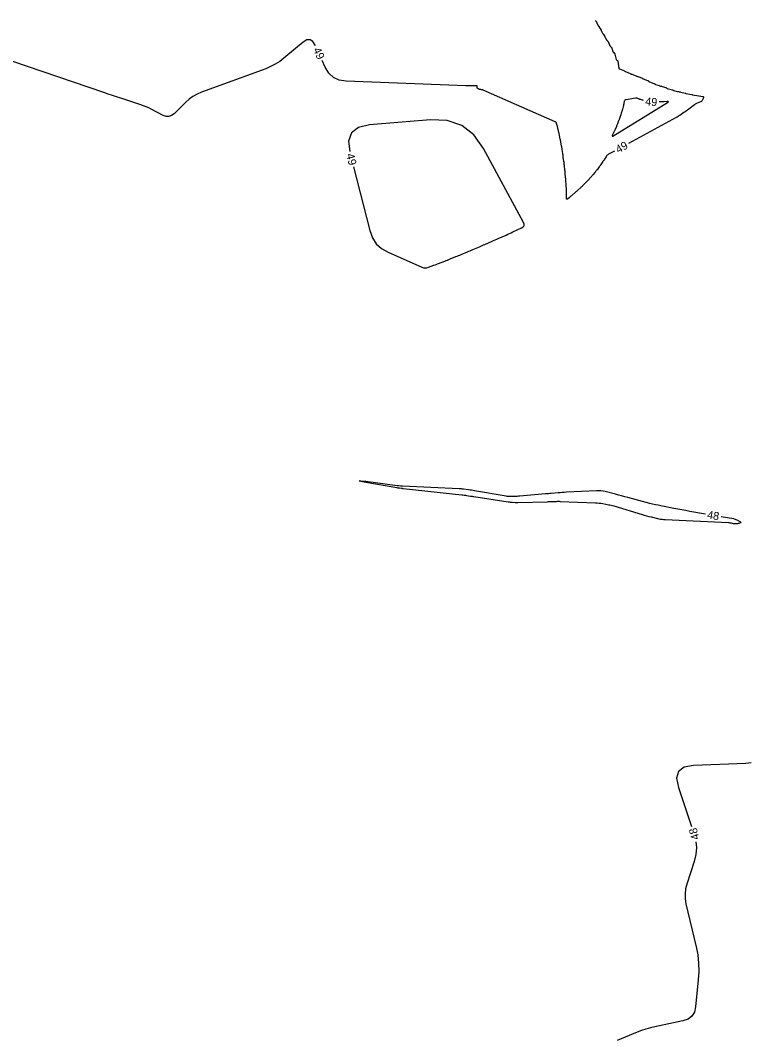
# Model space of a CAD drawing. Extents: x 2384780 to 2405861, y 547869 to 573706.
# Drawn here: x 2395448.5 to 2395631.1, y 552083.8 to 552338.8 of the extents above; entities that cross this region are included whole.
import ezdxf

# ---------------------------------------------------------------- set-up
doc = ezdxf.new("R2010")
doc.units = 0
doc.layers.add('Old_Level_60', color=7, linetype='Continuous')

msp = doc.modelspace()

# ---------------------------------------------------------------- linework, layer by layer
at = {"layer": 'Old_Level_60'}
for points in [[(2395592.29025, 552338.79175), (2395592.32475, 552338.74075), (2395592.35875, 552338.6895), (2395592.544, 552338.40525), (2395592.58275, 552338.34375), (2395592.6195, 552338.28125), (2395592.6545, 552338.21775), (2395592.68725, 552338.15275), (2395592.94425, 552337.6265), (2395592.9895, 552337.53675), (2395593.03625, 552337.44825), (2395593.08525, 552337.3605), (2395593.13575, 552337.274), (2395593.30475, 552336.99275), (2395593.34075, 552336.9325), (2395593.37675, 552336.872), (2395593.41275, 552336.81175), (2395593.44875, 552336.75125), (2395593.713, 552336.3055), (2395593.76925, 552336.20975), (2395593.8245, 552336.11325), (2395593.87875, 552336.0165), (2395593.93225, 552335.91925), (2395594.10775, 552335.596), (2395594.14625, 552335.52725), (2395594.1865, 552335.45975), (2395594.22875, 552335.393), (2395594.2725, 552335.32775), (2395594.53825, 552334.94275), (2395594.5935, 552334.85925), (2395594.6455, 552334.77375), (2395594.694, 552334.68625), (2395594.73925, 552334.597), (2395594.93775, 552334.1855), (2395594.9825, 552334.09875), (2395595.03225, 552334.01525), (2395595.08675, 552333.93475), (2395595.146, 552333.857)], [(2395522.36325, 552332.3875), (2395522.26625, 552332.603), (2395521.67475, 552333.5335), (2395520.96775, 552333.9615), (2395520.1445, 552333.8865), (2395519.2055, 552333.30875), (2395514.4225, 552329.33175), (2395513.36925, 552328.52875), (2395512.25925, 552327.82425), (2395511.0925, 552327.21825), (2395509.86925, 552326.71075), (2395493.84, 552320.84175), (2395492.72575, 552320.3655), (2395491.68225, 552319.77825), (2395490.70925, 552319.0805), (2395489.807, 552318.27175), (2395486.97475, 552315.44875), (2395486.34875, 552314.969), (2395485.6845, 552314.7395), (2395484.982, 552314.76), (2395484.24125, 552315.031), (2395481.2725, 552316.57825), (2395480.6305, 552316.89625), (2395479.977, 552317.18675), (2395479.31225, 552317.45), (2395478.63575, 552317.686), (2395473.66775, 552319.30575), (2395472.60375, 552319.65475), (2395471.54075, 552320.007), (2395470.479, 552320.363), (2395469.4185, 552320.72225), (2395442.62425, 552329.85125)], [(2395595.146, 552333.857), (2395595.394, 552333.551), (2395595.4445, 552333.48375), (2395595.49, 552333.41375), (2395595.5305, 552333.3405), (2395595.56575, 552333.264), (2395595.80825, 552332.68825), (2395595.8515, 552332.597), (2395595.902, 552332.5105), (2395595.95975, 552332.42875), (2395596.025, 552332.35175), (2395596.25025, 552332.10825), (2395596.29525, 552332.05425), (2395596.33425, 552331.99625), (2395596.3665, 552331.93475), (2395596.39275, 552331.86925), (2395596.685, 552331.011), (2395596.71675, 552330.9335), (2395596.75725, 552330.8615), (2395596.8065, 552330.795), (2395596.8645, 552330.7345), (2395597.068, 552330.5455), (2395597.108, 552330.503), (2395597.1405, 552330.456), (2395597.166, 552330.40475), (2395597.184, 552330.349), (2395597.508, 552329.048), (2395597.527, 552328.99075), (2395597.554, 552328.93875), (2395597.5895, 552328.892), (2395597.633, 552328.8505), (2395597.789, 552328.72325), (2395597.819, 552328.69425), (2395597.842, 552328.661), (2395597.8585, 552328.62425), (2395597.868, 552328.5835), (2395598.1215, 552326.8465), (2395598.1285, 552326.818), (2395598.14075, 552326.79275), (2395598.158, 552326.77075), (2395598.1805, 552326.752), (2395598.262, 552326.696), (2395598.27975, 552326.68425), (2395598.298, 552326.67375), (2395598.31675, 552326.664), (2395598.336, 552326.655), (2395599.5445, 552326.136), (2395599.576, 552326.122), (2395599.607, 552326.1075), (2395599.63775, 552326.09225), (2395599.66825, 552326.076), (2395599.767, 552326.0225), (2395599.78825, 552326.01125), (2395599.80975, 552326.00075), (2395599.8315, 552325.9905), (2395599.85375, 552325.981), (2395601.02625, 552325.49075), (2395601.06075, 552325.47625), (2395601.09525, 552325.4615), (2395601.12975, 552325.44675), (2395601.164, 552325.43175), (2395601.27625, 552325.38275), (2395601.30025, 552325.37225), (2395601.3245, 552325.36225), (2395601.34875, 552325.35225), (2395601.373, 552325.3425), (2395602.5235, 552324.886), (2395602.561, 552324.8715), (2395602.5985, 552324.85775), (2395602.63625, 552324.84475), (2395602.67425, 552324.832), (2395602.79875, 552324.79225), (2395602.8255, 552324.7835), (2395602.852, 552324.77425), (2395602.87825, 552324.765), (2395602.9045, 552324.755), (2395604.084, 552324.304), (2395604.09875, 552324.29725), (2395604.11225, 552324.28875), (2395604.1245, 552324.27825), (2395604.13525, 552324.26625), (2395604.16875, 552324.22375), (2395604.1765, 552324.21525), (2395604.185, 552324.208), (2395604.1945, 552324.20225), (2395604.205, 552324.1975), (2395605.346, 552323.78525), (2395605.3975, 552323.76325), (2395605.4455, 552323.7355), (2395605.48975, 552323.7025), (2395605.5305, 552323.664), (2395605.65725, 552323.529), (2395605.68575, 552323.502), (2395605.71675, 552323.479), (2395605.75025, 552323.45975), (2395605.7865, 552323.4445), (2395606.92325, 552323.0435), (2395606.96775, 552323.0255), (2395607.01, 552323.00375), (2395607.05025, 552322.97825), (2395607.088, 552322.94875)], [(2395582.213, 552313.46725), (2395564.2575, 552321.36925), (2395564.189, 552321.396), (2395564.119, 552321.417), (2395564.0475, 552321.43175), (2395563.97425, 552321.44075), (2395563.73325, 552321.46025), (2395563.68175, 552321.46525), (2395563.6305, 552321.47175), (2395563.5795, 552321.47975), (2395563.5285, 552321.48925), (2395563.35625, 552321.5245), (2395563.3195, 552321.53275), (2395563.28325, 552321.54275), (2395563.2475, 552321.5545), (2395563.21225, 552321.56775), (2395563.08675, 552321.618), (2395563.06025, 552321.62975), (2395563.035, 552321.64325), (2395563.01075, 552321.6585), (2395562.9875, 552321.67575), (2395562.9005, 552321.7445), (2395562.88275, 552321.76), (2395562.86625, 552321.77675), (2395562.8515, 552321.79475), (2395562.838, 552321.81425), (2395562.78025, 552321.90625), (2395562.76875, 552321.92625), (2395562.75925, 552321.94725), (2395562.75175, 552321.969), (2395562.746, 552321.99125), (2395562.72025, 552322.1155), (2395562.7155, 552322.14225), (2395562.7125, 552322.169), (2395562.71125, 552322.196), (2395562.7115, 552322.223), (2395562.71875, 552322.38675), (2395562.71575, 552322.4175), (2395562.7035, 552322.439), (2395562.682, 552322.45175), (2395562.6515, 552322.45575), (2395561.15525, 552322.4295), (2395560.8345, 552322.426), (2395560.514, 552322.427), (2395560.19325, 552322.4325), (2395559.87275, 552322.44225), (2395529.98075, 552323.57075), (2395528.26575, 552323.84275), (2395526.82325, 552324.51975), (2395525.65275, 552325.60125), (2395524.75475, 552327.08725), (2395524.0085, 552328.7415)], [(2395607.088, 552322.94875), (2395607.2085, 552322.8465), (2395607.235, 552322.826), (2395607.26325, 552322.8085), (2395607.293, 552322.79375), (2395607.32425, 552322.78175), (2395608.21675, 552322.49175), (2395608.408, 552322.43), (2395608.5995, 552322.369), (2395608.7915, 552322.309), (2395608.98375, 552322.24975), (2395609.889, 552321.973), (2395609.928, 552321.9595), (2395609.96575, 552321.94325), (2395610.00225, 552321.9245), (2395610.0375, 552321.90275), (2395610.15025, 552321.8275), (2395610.175, 552321.81225), (2395610.2005, 552321.79925), (2395610.227, 552321.7885), (2395610.25475, 552321.77975), (2395611.544, 552321.425), (2395611.57675, 552321.41525), (2395611.6085, 552321.4035), (2395611.63975, 552321.39025), (2395611.67025, 552321.375), (2395611.76875, 552321.323), (2395611.79, 552321.3125), (2395611.812, 552321.3035), (2395611.83425, 552321.2955), (2395611.85725, 552321.28925), (2395612.839, 552321.04375), (2395613.04925, 552320.99175), (2395613.26, 552320.94075), (2395613.471, 552320.89075), (2395613.68225, 552320.842), (2395614.72725, 552320.6025), (2395614.74925, 552320.597), (2395614.771, 552320.5905), (2395614.79275, 552320.58325), (2395614.814, 552320.575), (2395614.883, 552320.54675), (2395614.89775, 552320.54125), (2395614.913, 552320.53625), (2395614.92825, 552320.532), (2395614.944, 552320.5285), (2395616.441, 552320.23175), (2395616.4555, 552320.22875), (2395616.47, 552320.22525), (2395616.48425, 552320.2215), (2395616.4985, 552320.2175), (2395616.54475, 552320.20325), (2395616.55475, 552320.20025), (2395616.56475, 552320.19775), (2395616.575, 552320.1955), (2395616.58525, 552320.19375), (2395618.153, 552319.93), (2395618.15975, 552319.92875), (2395618.16625, 552319.9275), (2395618.173, 552319.92625), (2395618.1795, 552319.925), (2395618.20125, 552319.9205), (2395618.20575, 552319.9195), (2395618.2105, 552319.9185), (2395618.21525, 552319.91775), (2395618.21975, 552319.917), (2395619.0925, 552319.79), (2395619.24525, 552319.74525), (2395619.329, 552319.6655), (2395619.34425, 552319.551), (2395619.2905, 552319.40125), (2395618.95725, 552318.76875), (2395618.877, 552318.64325), (2395618.779, 552318.5375), (2395618.663, 552318.4515), (2395618.5295, 552318.3855), (2395617.72925, 552318.07075), (2395617.56075, 552317.99775), (2395617.39875, 552317.9135), (2395617.243, 552317.81825), (2395617.0935, 552317.71175), (2395615.6305, 552316.591), (2395615.33225, 552316.3665), (2395615.0305, 552316.1465), (2395614.7255, 552315.9315), (2395614.41675, 552315.7215), (2395613.40275, 552315.043), (2395613.184, 552314.90025), (2395612.962, 552314.7625), (2395612.737, 552314.63), (2395612.50875, 552314.5025), (2395600.60225, 552308.03525)], [(2395604.288, 552318.77825), (2395604.18925, 552318.8045), (2395604.08275, 552318.835), (2395603.604, 552318.978), (2395603.502, 552319.01), (2395603.401, 552319.0445), (2395603.30075, 552319.082), (2395603.20175, 552319.12225), (2395602.74325, 552319.315), (2395602.64425, 552319.349), (2395602.54325, 552319.368), (2395602.44075, 552319.3725), (2395602.3365, 552319.36225), (2395599.954, 552318.963), (2395599.795, 552318.91525), (2395599.671, 552318.83125), (2395599.58175, 552318.711), (2395599.52725, 552318.55425), (2395599.4065, 552317.983), (2395599.37975, 552317.86075), (2395599.352, 552317.73875), (2395599.323, 552317.617), (2395599.2925, 552317.49575), (2395599.11825, 552316.81625), (2395599.08025, 552316.67075), (2395599.04075, 552316.52575), (2395598.99975, 552316.38125), (2395598.957, 552316.237), (2395598.752, 552315.555), (2395598.70725, 552315.409), (2395598.661, 552315.26375), (2395598.6135, 552315.11875), (2395598.5645, 552314.97425), (2395598.317, 552314.2575), (2395598.26325, 552314.10425), (2395598.208, 552313.9515), (2395598.15125, 552313.79925), (2395598.093, 552313.6475), (2395597.8035, 552312.90425), (2395597.74075, 552312.74525), (2395597.676, 552312.587), (2395597.60975, 552312.4295), (2395597.54175, 552312.27275), (2395597.1965, 552311.48775), (2395597.12175, 552311.31975), (2395597.04575, 552311.1525), (2395596.9685, 552310.98575), (2395596.88975, 552310.81975), (2395596.50475, 552310.0155), (2395596.453, 552309.87725), (2395596.4625, 552309.80675), (2395596.53325, 552309.8045), (2395596.6655, 552309.87025)], [(2395596.6655, 552309.87025), (2395610.3315, 552318.23775), (2395610.49925, 552318.359), (2395610.54225, 552318.44025), (2395610.46025, 552318.48175), (2395610.25325, 552318.48375), (2395609.3735, 552318.42475), (2395609.185, 552318.4135), (2395608.99625, 552318.4045), (2395608.8075, 552318.39825), (2395608.61875, 552318.39425), (2395608.2575, 552318.38925)], [(2395540.4815, 552280.808), (2395548.91725, 552277.1005), (2395549.32725, 552276.963), (2395549.73925, 552276.91), (2395550.15375, 552276.9415), (2395550.5705, 552277.0575), (2395551.935, 552277.574), (2395552.22725, 552277.685), (2395552.51925, 552277.797), (2395552.81075, 552277.90975), (2395553.102, 552278.0235), (2395554.63475, 552278.62425), (2395554.96325, 552278.7535), (2395555.29125, 552278.88325), (2395555.619, 552279.01375), (2395555.9465, 552279.145), (2395557.445, 552279.7475), (2395557.766, 552279.877), (2395558.0865, 552280.00725), (2395558.40675, 552280.1385), (2395558.72675, 552280.2705), (2395560.29475, 552280.91975), (2395560.63075, 552281.0595), (2395560.96625, 552281.2), (2395561.30125, 552281.34125), (2395561.636, 552281.48325), (2395563.285, 552282.186), (2395563.63825, 552282.33675), (2395563.991, 552282.4885), (2395564.34375, 552282.641), (2395564.696, 552282.79425), (2395566.4795, 552283.572), (2395566.8615, 552283.739), (2395567.243, 552283.90725), (2395567.624, 552284.0765), (2395568.0045, 552284.24675), (2395569.96625, 552285.12725), (2395570.38625, 552285.3165), (2395570.806, 552285.5065), (2395571.22525, 552285.6975), (2395571.64425, 552285.88925), (2395573.8625, 552286.908), (2395574.24725, 552287.15675), (2395574.451, 552287.4655), (2395574.47375, 552287.835), (2395574.31525, 552288.26475), (2395564.3215, 552306.73625), (2395561.887, 552310.153), (2395558.86675, 552312.4875), (2395555.2605, 552313.73975), (2395551.0685, 552313.90925), (2395535.8105, 552312.645), (2395533.05125, 552312.01075), (2395531.3125, 552310.6495), (2395530.59425, 552308.56125), (2395530.86675, 552306.02325)], [(2395597.08725, 552306.126), (2395595.60725, 552305.32225), (2395595.41225, 552305.19975), (2395595.23775, 552305.056), (2395595.08325, 552304.89025), (2395594.9495, 552304.703), (2395594.54525, 552304.056), (2395594.458, 552303.91775), (2395594.369, 552303.78075), (2395594.2785, 552303.6445), (2395594.18625, 552303.5095), (2395593.68, 552302.7765), (2395593.5705, 552302.62), (2395593.4595, 552302.46475), (2395593.3465, 552302.31075), (2395593.232, 552302.158), (2395592.697, 552301.454), (2395592.5815, 552301.30375), (2395592.4645, 552301.15475), (2395592.34575, 552301.00725), (2395592.22525, 552300.861), (2395591.6375, 552300.155), (2395591.5105, 552300.00425), (2395591.38225, 552299.855), (2395591.25225, 552299.70725), (2395591.1205, 552299.561), (2395590.48625, 552298.86375), (2395590.34975, 552298.71525), (2395590.2115, 552298.568), (2395590.0715, 552298.42225), (2395589.93025, 552298.27825), (2395589.24675, 552297.589), (2395589.0995, 552297.442), (2395588.95075, 552297.29675), (2395588.80025, 552297.153), (2395588.6485, 552297.01075), (2395587.91575, 552296.332), (2395587.758, 552296.18725), (2395587.599, 552296.04425), (2395587.43825, 552295.903), (2395587.276, 552295.7635), (2395586.47425, 552295.08025), (2395586.3155, 552294.946), (2395586.15575, 552294.8125), (2395585.99525, 552294.68), (2395585.834, 552294.54875), (2395585.3055, 552294.121), (2395585.207, 552294.059), (2395585.13725, 552294.05625), (2395585.0965, 552294.113), (2395585.08475, 552294.229), (2395585.10625, 552295.346), (2395585.1085, 552295.58525), (2395585.10525, 552295.82425), (2395585.097, 552296.06325), (2395585.08325, 552296.30225), (2395584.982, 552297.80375), (2395584.9595, 552298.1255), (2395584.93525, 552298.44725), (2395584.9095, 552298.7685), (2395584.882, 552299.09), (2395584.774, 552300.3185), (2395584.75, 552300.5815), (2395584.72475, 552300.84475), (2395584.698, 552301.1075), (2395584.67, 552301.37025), (2395584.54125, 552302.54475), (2395584.513, 552302.7965), (2395584.48325, 552303.04775), (2395584.452, 552303.299), (2395584.4195, 552303.55025), (2395584.2775, 552304.62275), (2395584.24625, 552304.8525), (2395584.214, 552305.082), (2395584.18, 552305.3115), (2395584.145, 552305.54075), (2395583.9885, 552306.54025), (2395583.9545, 552306.75425), (2395583.919, 552306.968), (2395583.88225, 552307.18175), (2395583.84425, 552307.395), (2395583.6755, 552308.325), (2395583.63875, 552308.524), (2395583.60075, 552308.723), (2395583.56125, 552308.9215), (2395583.52075, 552309.12), (2395583.34025, 552309.98875), (2395583.301, 552310.17475), (2395583.2605, 552310.3605), (2395583.21875, 552310.546), (2395583.17575, 552310.731), (2395582.9845, 552311.54475), (2395582.94275, 552311.719), (2395582.9, 552311.893), (2395582.85625, 552312.0665), (2395582.811, 552312.23975), (2395582.60925, 552313.00375), (2395582.55225, 552313.15525), (2395582.467, 552313.28325), (2395582.354, 552313.38725), (2395582.213, 552313.46725)], [(2395531.81825, 552302.141), (2395535.888, 552286.223), (2395536.542, 552284.45), (2395537.5255, 552282.95625), (2395538.83875, 552281.7425), (2395540.4815, 552280.808)], [(2395619.8085, 552215.38), (2395615.87575, 552216.062), (2395614.881, 552216.23725), (2395613.8875, 552216.41775), (2395612.895, 552216.60375), (2395611.90325, 552216.795), (2395608.6655, 552217.428), (2395607.973, 552217.56925), (2395607.283, 552217.7215), (2395606.5955, 552217.885), (2395605.9105, 552218.0595), (2395600.394, 552219.5125), (2395599.61725, 552219.71675), (2395598.84025, 552219.921), (2395598.06325, 552220.12475), (2395597.286, 552220.32825), (2395594.7475, 552220.99225), (2395594.20125, 552221.11325), (2395593.65075, 552221.19125), (2395593.09575, 552221.2265), (2395592.53625, 552221.21875), (2395585.03475, 552220.83025), (2395584.51625, 552220.801), (2395583.99825, 552220.76675), (2395583.48075, 552220.728), (2395582.9635, 552220.68425), (2395581.274, 552220.534), (2395580.912, 552220.50175), (2395580.55, 552220.46975), (2395580.188, 552220.438), (2395579.826, 552220.4065), (2395573.37175, 552219.84425), (2395573.03675, 552219.81825), (2395572.70175, 552219.798), (2395572.3665, 552219.78375), (2395572.03075, 552219.77575), (2395570.93375, 552219.75875), (2395570.699, 552219.7605), (2395570.46525, 552219.77325), (2395570.23225, 552219.797), (2395570.00025, 552219.83125), (2395562.103, 552221.19175), (2395561.72275, 552221.2555), (2395561.34175, 552221.31575), (2395560.96025, 552221.37225), (2395560.5785, 552221.4255), (2395559.32975, 552221.59325), (2395559.062, 552221.62625), (2395558.7935, 552221.65325), (2395558.52475, 552221.6745), (2395558.25525, 552221.68975), (2395544.10675, 552222.33825), (2395543.9685, 552222.34525), (2395543.8305, 552222.3535), (2395543.6925, 552222.363), (2395543.5545, 552222.37375), (2395543.104, 552222.4115), (2395543.0075, 552222.42), (2395542.91125, 552222.42975), (2395542.815, 552222.44075), (2395542.719, 552222.453), (2395534.9325, 552223.48375), (2395533.67975, 552223.641), (2395533.259, 552223.67125), (2395533.66975, 552223.57475), (2395534.91225, 552223.351)], [(2395534.91225, 552223.351), (2395542.6755, 552222.00675), (2395542.8275, 552221.981), (2395542.98, 552221.957), (2395543.13275, 552221.9345), (2395543.2855, 552221.91325), (2395543.7855, 552221.847), (2395543.8925, 552221.833), (2395543.99975, 552221.81975), (2395544.10725, 552221.807), (2395544.2145, 552221.795), (2395558.88025, 552220.20175), (2395559.181, 552220.16725), (2395559.4815, 552220.12875), (2395559.78125, 552220.0865), (2395560.08075, 552220.04025), (2395561.05775, 552219.8835), (2395561.267, 552219.85025), (2395561.4765, 552219.81725), (2395561.686, 552219.78475), (2395561.89575, 552219.75275), (2395570.49575, 552218.44475), (2395570.7335, 552218.4115), (2395570.97175, 552218.38325), (2395571.2105, 552218.3605), (2395571.45, 552218.34325), (2395572.233, 552218.295), (2395572.40075, 552218.28675), (2395572.56875, 552218.28175), (2395572.73675, 552218.28075), (2395572.90475, 552218.28325), (2395580.28575, 552218.475), (2395580.6045, 552218.484), (2395580.92325, 552218.494), (2395581.242, 552218.505), (2395581.56075, 552218.51725), (2395582.60175, 552218.55925), (2395582.82475, 552218.566), (2395583.048, 552218.56825), (2395583.271, 552218.566), (2395583.494, 552218.55925), (2395592.3005, 552218.204), (2395592.76225, 552218.177), (2395593.222, 552218.1335), (2395593.67975, 552218.0735), (2395594.13575, 552217.99675), (2395595.62225, 552217.71875), (2395595.94, 552217.655), (2395596.25525, 552217.58275), (2395596.56875, 552217.50225), (2395596.88, 552217.413), (2395603.95825, 552215.28375), (2395604.52725, 552215.1175), (2395605.0985, 552214.96), (2395605.672, 552214.81175), (2395606.248, 552214.672), (2395608.13325, 552214.2305), (2395608.53875, 552214.14525), (2395608.9465, 552214.079), (2395609.35725, 552214.03125), (2395609.77025, 552214.0025), (2395625.59175, 552213.25975), (2395625.74675, 552213.249), (2395625.90075, 552213.23125), (2395626.05375, 552213.2065), (2395626.20575, 552213.175), (2395626.70125, 552213.06025), (2395626.8075, 552213.03925), (2395626.91475, 552213.026), (2395627.0225, 552213.02), (2395627.131, 552213.0215), (2395627.798, 552213.05325), (2395627.915, 552213.0625), (2395628.03075, 552213.07925), (2395628.14525, 552213.10325), (2395628.25825, 552213.1345), (2395628.62575, 552213.24925), (2395628.6855, 552213.27575), (2395628.7075, 552213.3055), (2395628.6915, 552213.33875), (2395628.6375, 552213.37575), (2395627.709, 552213.86775), (2395627.50725, 552213.96475), (2395627.29975, 552214.045), (2395627.0865, 552214.1085), (2395626.86775, 552214.1555), (2395623.7495, 552214.69625)], [(2395631.26325, 552153.206), (2395629.92325, 552153.044), (2395616.8365, 552152.53425), (2395614.496, 552152.1065), (2395613.08275, 552151.04225), (2395612.59725, 552149.341), (2395613.03925, 552147.00325), (2395616.3395, 552137.3245)], [(2395617.431, 552133.485), (2395617.56025, 552132.0435), (2395617.426, 552130.31075), (2395617.0025, 552128.57625), (2395615.146, 552122.90725), (2395614.83475, 552121.68875), (2395614.696, 552120.463), (2395614.72975, 552119.22975), (2395614.93625, 552117.98925), (2395617.4725, 552107.217), (2395617.86575, 552105.175), (2395618.0875, 552103.122), (2395618.1375, 552101.0575), (2395618.01575, 552098.98175), (2395617.337, 552092.1825), (2395617.0305, 552090.87075), (2395616.402, 552089.84925), (2395615.451, 552089.11825), (2395614.178, 552088.67775), (2395607.15925, 552087.232), (2395606.03275, 552086.97125), (2395604.92325, 552086.65675), (2395603.83025, 552086.2885), (2395602.75375, 552085.8665), (2395597.77, 552083.771)]]:
    msp.add_lwpolyline(points, dxfattribs=at)

# ---------------------------------------------------------------- texts
for s, rotation, p in [('49', 294.2853222, (2395521.6655, 552331.5025)), ('49', 354.4041861, (2395604.68875, 552317.602)), ('49', 28.5096722, (2395598.02125, 552305.49525)), ('49', 283.7707333, (2395529.99925, 552305.27825)), ('48', 350.1594333, (2395620.1265, 552214.30975)), ('48', 105.8685444, (2395618.3525, 552134.257))]:
    msp.add_text(s, height=2, rotation=rotation, dxfattribs=at).set_placement(p)

doc.saveas('drawing.dxf')
